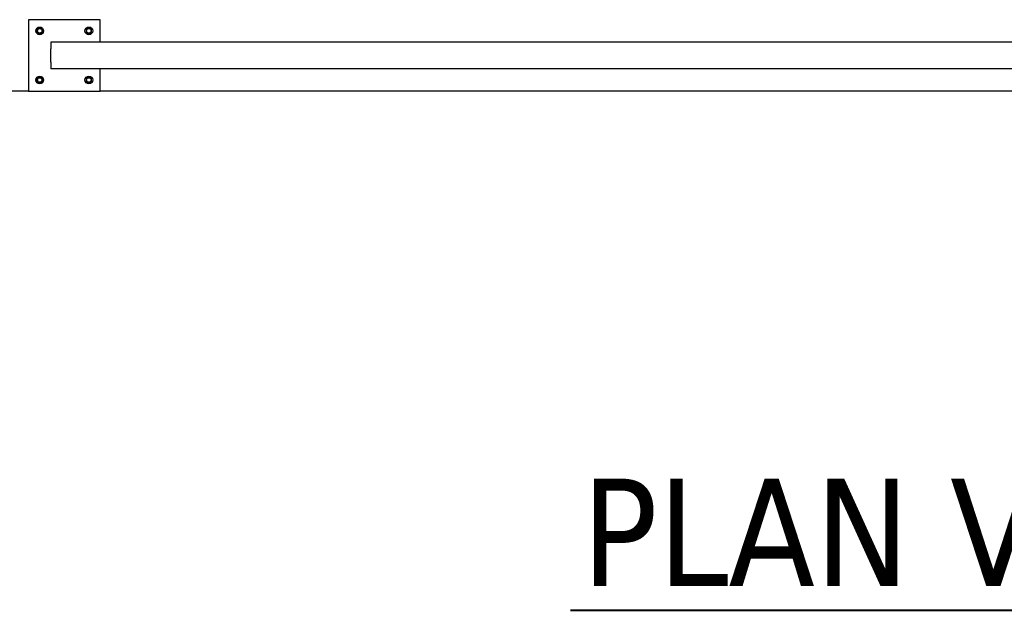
# Model space of a CAD drawing. Header units: inches. Extents: x 5 to 1128, y -85 to 748.
# Tile 600 of 656: x 543 to 599, y 523 to 556. Entities that reach past the tile are written whole.
import ezdxf

# ---------------------------------------------------------------- set-up
doc = ezdxf.new("R2010")
doc.units = ezdxf.units.IN
doc.header["$LTSCALE"] = 32
doc.header["$MEASUREMENT"] = 0
doc.layers.add('Symbol (ANSI)', color=7, linetype='Continuous', lineweight=25)
doc.layers.add('Visible (ANSI)', color=7, linetype='Continuous', lineweight=30)
doc.styles.add('Label Text (ANSI)', font='tahomabd.ttf')

msp = doc.modelspace()

# ---------------------------------------------------------------- linework, layer by layer
at = {"layer": 'Symbol (ANSI)', "lineweight": 40}
msp.add_line((574.32463, 523.36488), (622.13086, 523.36488), dxfattribs=at)
at = {"layer": 'Visible (ANSI)'}
for p, q in [((547.96813, 556.43978), (543.96813, 556.43978)), ((543.96813, 556.43978), (543.96813, 552.43978)), ((547.96813, 555.18978), (547.96813, 556.43978)), ((544.51513, 555.94988), (544.43713, 555.90485)), ((544.43713, 555.90485), (544.43713, 555.81478)), ((544.43713, 555.81478), (544.43713, 555.72471)), ((544.43713, 555.72471), (544.51513, 555.67968)), ((544.59313, 555.99491), (544.51513, 555.94988)), ((544.51513, 555.67968), (544.59313, 555.63465)), ((544.67113, 555.94988), (544.59313, 555.99491)), ((544.59313, 555.63465), (544.67113, 555.67968)), ((544.74913, 555.90485), (544.67113, 555.94988)), ((544.67113, 555.67968), (544.74913, 555.72471)), ((544.74913, 555.81478), (544.74913, 555.90485)), ((544.74913, 555.72471), (544.74913, 555.81478)), ((547.26513, 555.94988), (547.18713, 555.90485)), ((547.18713, 555.90485), (547.18713, 555.81478)), ((547.18713, 555.81478), (547.18713, 555.72471)), ((547.18713, 555.72471), (547.26513, 555.67968)), ((547.34313, 555.99491), (547.26513, 555.94988)), ((547.26513, 555.67968), (547.34313, 555.63465)), ((547.42113, 555.94988), (547.34313, 555.99491)), ((547.34313, 555.63465), (547.42113, 555.67968)), ((547.49913, 555.90485), (547.42113, 555.94988)), ((547.42113, 555.67968), (547.49913, 555.72471)), ((547.49913, 555.81478), (547.49913, 555.90485)), ((547.49913, 555.72471), (547.49913, 555.81478)), ((602.87563, 555.18978), (545.21813, 555.18978)), ((545.21813, 555.18978), (545.21813, 554.81478)), ((545.21813, 554.06478), (545.21813, 554.81478)), ((545.21813, 554.06478), (545.21813, 553.68978)), ((602.87563, 553.68978), (545.21813, 553.68978)), ((547.96813, 552.43978), (547.96813, 553.68978)), ((544.51513, 553.19988), (544.43713, 553.15485)), ((544.43713, 553.15485), (544.43713, 553.06478)), ((544.43713, 553.06478), (544.43713, 552.97471)), ((544.43713, 552.97471), (544.51513, 552.92968)), ((544.59313, 553.24491), (544.51513, 553.19988)), ((544.51513, 552.92968), (544.59313, 552.88465)), ((544.67113, 553.19988), (544.59313, 553.24491)), ((544.59313, 552.88465), (544.67113, 552.92968)), ((544.74913, 553.15485), (544.67113, 553.19988)), ((544.67113, 552.92968), (544.74913, 552.97471)), ((544.74913, 553.06478), (544.74913, 553.15485)), ((544.74913, 552.97471), (544.74913, 553.06478)), ((547.26513, 553.19988), (547.18713, 553.15485)), ((547.18713, 553.15485), (547.18713, 553.06478)), ((547.18713, 553.06478), (547.18713, 552.97471)), ((547.18713, 552.97471), (547.26513, 552.92968)), ((547.34313, 553.24491), (547.26513, 553.19988)), ((547.26513, 552.92968), (547.34313, 552.88465)), ((547.42113, 553.19988), (547.34313, 553.24491)), ((547.34313, 552.88465), (547.42113, 552.92968)), ((547.49913, 553.15485), (547.42113, 553.19988)), ((547.42113, 552.92968), (547.49913, 552.97471)), ((547.49913, 553.06478), (547.49913, 553.15485)), ((547.49913, 552.97471), (547.49913, 553.06478)), ((543.96813, 552.43978), (541.76313, 552.43978)), ((543.96813, 552.43978), (547.96813, 552.43978)), ((600.12563, 552.43978), (547.96813, 552.43978))]:
    msp.add_line(p, q, dxfattribs=at)
for centre, radius in [((544.59313, 555.81478), 0.216), ((544.59313, 555.81478), 0.1248), ((547.34313, 555.81478), 0.216), ((547.34313, 555.81478), 0.1248), ((544.59313, 553.06478), 0.216), ((544.59313, 553.06478), 0.1248), ((547.34313, 553.06478), 0.216), ((547.34313, 553.06478), 0.1248)]:
    msp.add_circle(centre, radius, dxfattribs=at)
for centre, start, end in [((544.59313, 555.81478), 120, 180), ((544.59313, 555.81478), 180, 240), ((544.59313, 555.81478), 60, 120), ((544.59313, 555.81478), 240, 300), ((544.59313, 555.81478), 0, 60), ((544.59313, 555.81478), 300, 0), ((547.34313, 555.81478), 120, 180), ((547.34313, 555.81478), 180, 240), ((547.34313, 555.81478), 60, 120), ((547.34313, 555.81478), 240, 300), ((547.34313, 555.81478), 0, 60), ((547.34313, 555.81478), 300, 0), ((544.59313, 553.06478), 120, 180), ((544.59313, 553.06478), 180, 240), ((544.59313, 553.06478), 60, 120), ((544.59313, 553.06478), 240, 300), ((544.59313, 553.06478), 0, 60), ((544.59313, 553.06478), 300, 0), ((547.34313, 553.06478), 120, 180), ((547.34313, 553.06478), 180, 240), ((547.34313, 553.06478), 60, 120), ((547.34313, 553.06478), 240, 300), ((547.34313, 553.06478), 0, 60), ((547.34313, 553.06478), 300, 0)]:
    msp.add_arc(centre, 0.156, start, end, dxfattribs=at)

# ---------------------------------------------------------------- texts
at = {"layer": 'Symbol (ANSI)', "insert": (574.94067, 524.71848), "char_height": 6.016, "attachment_point": 7, "style": 'Label Text (ANSI)'}
msp.add_mtext('PLAN VIEW', dxfattribs=at)

doc.saveas('drawing.dxf')
